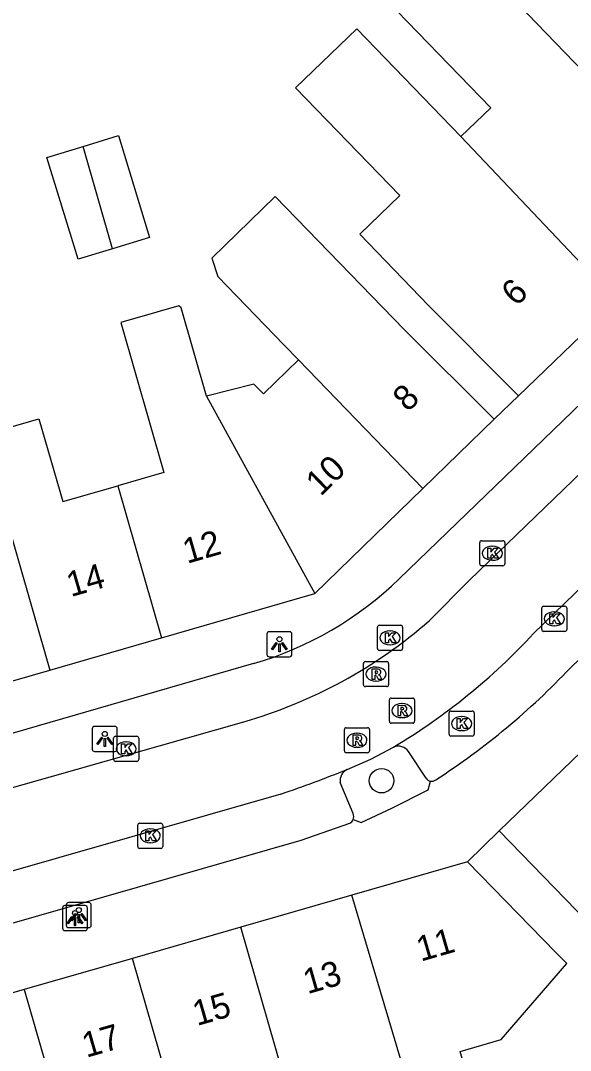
# Model space of a CAD drawing. Extents: x 159718 to 160783, y 383290 to 384030.
# Drawn here: x 160351.34 to 160373.24, y 383596.25 to 383637.31 of the extents above; entities that cross this region are included whole.
import ezdxf

# ---------------------------------------------------------------- set-up
doc = ezdxf.new("R2010")
doc.units = 0
for name, color, linetype in [('IMGEO_Boom', 7, 'Continuous'), ('IMGEO_Kolk', 7, 'Continuous'), ('IMGEO_Lichtpunt', 7, 'Continuous'), ('IMGEO_Pand', 7, 'Continuous'), ('IMGEO_Pand_nummerreeks', 7, 'Continuous'), ('IMGEO_Parkeervlak_open', 7, 'Continuous'), ('IMGEO_Rijbaan_lokaal_open', 7, 'Continuous'), ('IMGEO_Rioolput', 7, 'Continuous'), ('IMGEO_Voetpad_open', 7, 'Continuous')]:
    doc.layers.add(name, color=color, linetype=linetype)

msp = doc.modelspace()

# ---------------------------------------------------------------- linework, layer by layer
at = {"layer": 'IMGEO_Boom'}
msp.add_circle((160365.72, 383607.004), 0.489, dxfattribs=at)
at = {"layer": 'IMGEO_Kolk'}
for p, q in [((160369.631, 383615.647), (160369.631, 383616.499)), ((160369.706, 383616.573), (160370.558, 383616.573)), ((160370.119, 383616.353), (160370.144, 383616.353)), ((160370.632, 383616.499), (160370.632, 383615.647)), ((160370.142, 383615.793), (160370.117, 383615.793)), ((160370.558, 383615.573), (160369.706, 383615.573)), ((160372.1, 383613.031), (160372.1, 383613.883)), ((160372.175, 383613.957), (160373.027, 383613.957)), ((160373.101, 383613.883), (160373.101, 383613.031)), ((160372.588, 383613.737), (160372.613, 383613.737)), ((160365.558, 383612.273), (160365.558, 383613.125)), ((160365.633, 383613.199), (160366.485, 383613.199)), ((160366.046, 383612.979), (160366.071, 383612.979)), ((160366.559, 383613.125), (160366.559, 383612.273)), ((160373.027, 383612.957), (160372.175, 383612.957)), ((160372.611, 383613.177), (160372.586, 383613.177)), ((160366.485, 383612.199), (160365.633, 383612.199)), ((160366.069, 383612.419), (160366.044, 383612.419)), ((160368.409, 383608.855), (160368.409, 383609.707)), ((160368.484, 383609.781), (160369.336, 383609.781)), ((160369.41, 383609.707), (160369.41, 383608.855)), ((160368.897, 383609.561), (160368.922, 383609.561)), ((160368.92, 383609.001), (160368.895, 383609.001)), ((160355.045, 383607.847), (160355.045, 383608.699)), ((160355.12, 383608.773), (160355.972, 383608.773)), ((160355.533, 383608.553), (160355.558, 383608.553)), ((160356.046, 383608.699), (160356.046, 383607.847)), ((160369.336, 383608.781), (160368.484, 383608.781)), ((160355.556, 383607.993), (160355.531, 383607.993)), ((160355.972, 383607.773), (160355.12, 383607.773)), ((160356.006, 383604.378), (160356.006, 383605.23)), ((160356.081, 383605.304), (160356.933, 383605.304)), ((160357.007, 383605.23), (160357.007, 383604.378)), ((160356.494, 383605.084), (160356.519, 383605.084)), ((160356.933, 383604.304), (160356.081, 383604.304)), ((160356.517, 383604.524), (160356.492, 383604.524))]:
    msp.add_line(p, q, dxfattribs=at)
for points in [[(160369.631, 383615.647), (160369.631, 383616.499)], [(160369.706, 383616.573), (160370.558, 383616.573)], [(160369.952, 383616.273), (160370.075, 383616.273), (160370.075, 383616.122), (160370.205, 383616.273), (160370.369, 383616.273), (160370.223, 383616.122), (160370.376, 383615.873), (160370.224, 383615.873), (160370.139, 383616.037), (160370.075, 383615.97), (160370.075, 383615.873), (160369.952, 383615.873), (160369.952, 383616.273)], [(160370.632, 383616.499), (160370.632, 383615.647)], [(160370.558, 383615.573), (160369.706, 383615.573)], [(160372.1, 383613.031), (160372.1, 383613.883)], [(160372.175, 383613.957), (160373.027, 383613.957)], [(160373.101, 383613.883), (160373.101, 383613.031)], [(160372.421, 383613.657), (160372.544, 383613.657), (160372.544, 383613.506), (160372.674, 383613.657), (160372.838, 383613.657), (160372.692, 383613.506), (160372.845, 383613.257), (160372.693, 383613.257), (160372.608, 383613.421), (160372.544, 383613.354), (160372.544, 383613.257), (160372.421, 383613.257), (160372.421, 383613.657)], [(160365.558, 383612.273), (160365.558, 383613.125)], [(160365.633, 383613.199), (160366.485, 383613.199)], [(160366.559, 383613.125), (160366.559, 383612.273)], [(160373.027, 383612.957), (160372.175, 383612.957)], [(160365.879, 383612.899), (160366.002, 383612.899), (160366.002, 383612.748), (160366.132, 383612.899), (160366.296, 383612.899), (160366.15, 383612.748), (160366.303, 383612.499), (160366.151, 383612.499), (160366.066, 383612.663), (160366.002, 383612.596), (160366.002, 383612.499), (160365.879, 383612.499), (160365.879, 383612.899)], [(160366.485, 383612.199), (160365.633, 383612.199)], [(160368.409, 383608.855), (160368.409, 383609.707)], [(160368.484, 383609.781), (160369.336, 383609.781)], [(160369.41, 383609.707), (160369.41, 383608.855)], [(160368.73, 383609.481), (160368.853, 383609.481), (160368.853, 383609.33), (160368.983, 383609.481), (160369.147, 383609.481), (160369.001, 383609.33), (160369.154, 383609.081), (160369.002, 383609.081), (160368.917, 383609.245), (160368.853, 383609.178), (160368.853, 383609.081), (160368.73, 383609.081), (160368.73, 383609.481)], [(160355.045, 383607.847), (160355.045, 383608.699)], [(160355.12, 383608.773), (160355.972, 383608.773)], [(160355.366, 383608.473), (160355.489, 383608.473), (160355.489, 383608.322), (160355.619, 383608.473), (160355.783, 383608.473), (160355.637, 383608.322), (160355.79, 383608.073), (160355.638, 383608.073), (160355.553, 383608.237), (160355.489, 383608.17), (160355.489, 383608.073), (160355.366, 383608.073), (160355.366, 383608.473)], [(160356.046, 383608.699), (160356.046, 383607.847)], [(160369.336, 383608.781), (160368.484, 383608.781)], [(160355.972, 383607.773), (160355.12, 383607.773)], [(160356.006, 383604.378), (160356.006, 383605.23)], [(160356.081, 383605.304), (160356.933, 383605.304)], [(160357.007, 383605.23), (160357.007, 383604.378)], [(160356.327, 383605.004), (160356.45, 383605.004), (160356.45, 383604.853), (160356.58, 383605.004), (160356.744, 383605.004), (160356.598, 383604.853), (160356.751, 383604.604), (160356.599, 383604.604), (160356.514, 383604.768), (160356.45, 383604.701), (160356.45, 383604.604), (160356.327, 383604.604), (160356.327, 383605.004)], [(160356.933, 383604.304), (160356.081, 383604.304)]]:
    msp.add_lwpolyline(points, dxfattribs=at)
for centre, start, end in [((160369.708, 383616.497), 91.552, 178.448), ((160369.708, 383616.497), 91.552, 178.448), ((160370.556, 383616.497), 1.552, 88.448), ((160370.556, 383616.497), 1.552, 88.448), ((160369.708, 383615.649), 181.552, 268.448), ((160369.708, 383615.649), 181.552, 268.448), ((160370.556, 383615.649), 271.552, 358.448), ((160370.556, 383615.649), 271.552, 358.448), ((160372.177, 383613.881), 91.552, 178.448), ((160372.177, 383613.881), 91.552, 178.448), ((160373.025, 383613.881), 1.552, 88.448), ((160373.025, 383613.881), 1.552, 88.448), ((160365.635, 383613.123), 91.552, 178.448), ((160365.635, 383613.123), 91.552, 178.448), ((160366.483, 383613.123), 1.552, 88.448), ((160366.483, 383613.123), 1.552, 88.448), ((160372.177, 383613.033), 181.552, 268.448), ((160372.177, 383613.033), 181.552, 268.448), ((160373.025, 383613.033), 271.552, 358.448), ((160373.025, 383613.033), 271.552, 358.448), ((160365.635, 383612.275), 181.552, 268.448), ((160365.635, 383612.275), 181.552, 268.448), ((160366.483, 383612.275), 271.552, 358.448), ((160366.483, 383612.275), 271.552, 358.448), ((160368.486, 383609.705), 91.552, 178.448), ((160368.486, 383609.705), 91.552, 178.448), ((160369.334, 383609.705), 1.552, 88.448), ((160369.334, 383609.705), 1.552, 88.448), ((160368.486, 383608.857), 181.552, 268.448), ((160368.486, 383608.857), 181.552, 268.448), ((160369.334, 383608.857), 271.552, 358.448), ((160369.334, 383608.857), 271.552, 358.448), ((160355.122, 383608.697), 91.552, 178.448), ((160355.122, 383608.697), 91.552, 178.448), ((160355.97, 383608.697), 1.552, 88.448), ((160355.97, 383608.697), 1.552, 88.448), ((160355.122, 383607.849), 181.552, 268.448), ((160355.122, 383607.849), 181.552, 268.448), ((160355.97, 383607.849), 271.552, 358.448), ((160355.97, 383607.849), 271.552, 358.448), ((160356.083, 383605.228), 91.552, 178.448), ((160356.083, 383605.228), 91.552, 178.448), ((160356.931, 383605.228), 1.552, 88.448), ((160356.931, 383605.228), 1.552, 88.448), ((160356.083, 383604.38), 181.552, 268.448), ((160356.083, 383604.38), 181.552, 268.448), ((160356.931, 383604.38), 271.552, 358.448), ((160356.931, 383604.38), 271.552, 358.448)]:
    msp.add_arc(centre, 0.0765, start, end, dxfattribs=at)
for centre, major_axis, ratio, start_param, end_param in [((160370.118, 383616.073), (-0.387, 0.002), 0.722429, 4.712389, 7.853982), ((160370.143, 383616.073), (-0.39, 0.002), 0.717154, 1.570796, 4.712389), ((160372.587, 383613.457), (-0.387, 0.002), 0.722429, 4.712389, 7.853982), ((160372.612, 383613.457), (-0.39, 0.002), 0.717154, 1.570796, 4.712389), ((160366.045, 383612.699), (-0.387, 0.002), 0.722429, 4.712389, 7.853982), ((160366.07, 383612.699), (-0.39, 0.002), 0.717154, 1.570796, 4.712389), ((160368.896, 383609.281), (-0.387, 0.002), 0.722429, 4.712389, 7.853982), ((160368.921, 383609.281), (-0.39, 0.002), 0.717154, 1.570796, 4.712389), ((160355.532, 383608.273), (-0.387, 0.002), 0.722429, 4.712389, 7.853982), ((160355.557, 383608.273), (-0.39, 0.002), 0.717154, 1.570796, 4.712389), ((160356.493, 383604.804), (-0.387, 0.002), 0.722429, 4.712389, 7.853982), ((160356.518, 383604.804), (-0.39, 0.002), 0.717154, 1.570796, 4.712389)]:
    msp.add_ellipse(centre, major_axis=major_axis, ratio=ratio, start_param=start_param, end_param=end_param, dxfattribs=at)
at = {"layer": 'IMGEO_Lichtpunt'}
for p, q in [((160362.056, 383612.941), (160361.248, 383612.941)), ((160362.056, 383612.941), (160361.248, 383612.941)), ((160361.154, 383612.846), (160361.154, 383612.039)), ((160361.154, 383612.846), (160361.154, 383612.039)), ((160362.15, 383612.039), (160362.15, 383612.846)), ((160362.15, 383612.039), (160362.15, 383612.846)), ((160361.248, 383611.945), (160362.056, 383611.945)), ((160361.248, 383611.945), (160362.056, 383611.945)), ((160354.198, 383609.071), (160354.198, 383608.264)), ((160354.198, 383609.071), (160354.198, 383608.264)), ((160355.1, 383609.166), (160354.292, 383609.166)), ((160355.1, 383609.166), (160354.292, 383609.166)), ((160355.194, 383608.264), (160355.194, 383609.071)), ((160355.194, 383608.264), (160355.194, 383609.071)), ((160354.292, 383608.17), (160355.1, 383608.17)), ((160354.292, 383608.17), (160355.1, 383608.17)), ((160353.011, 383601.928), (160353.011, 383601.121)), ((160353.011, 383601.928), (160353.011, 383601.121)), ((160353.913, 383602.023), (160353.105, 383602.023)), ((160353.913, 383602.023), (160353.105, 383602.023)), ((160353.16, 383602.047), (160353.16, 383601.24)), ((160353.16, 383602.047), (160353.16, 383601.24)), ((160354.062, 383602.142), (160353.254, 383602.142)), ((160354.062, 383602.142), (160353.254, 383602.142)), ((160354.007, 383601.121), (160354.007, 383601.928)), ((160354.007, 383601.121), (160354.007, 383601.928)), ((160354.156, 383601.24), (160354.156, 383602.047)), ((160354.156, 383601.24), (160354.156, 383602.047)), ((160353.105, 383601.027), (160353.913, 383601.027)), ((160353.105, 383601.027), (160353.913, 383601.027)), ((160353.254, 383601.146), (160354.062, 383601.146)), ((160353.254, 383601.146), (160354.062, 383601.146))]:
    msp.add_line(p, q, dxfattribs=at)
for points in [[(160361.528, 383612.51), (160361.567, 383612.482), (160361.379, 383612.22), (160361.341, 383612.247), (160361.528, 383612.51)], [(160361.74, 383612.482), (160361.778, 383612.509), (160361.965, 383612.247), (160361.926, 383612.219), (160361.74, 383612.482)], [(160361.63, 383612.462), (160361.677, 383612.462), (160361.677, 383612.14), (160361.63, 383612.14), (160361.63, 383612.462)], [(160354.572, 383608.735), (160354.611, 383608.707), (160354.423, 383608.445), (160354.385, 383608.472), (160354.572, 383608.735)], [(160354.674, 383608.687), (160354.721, 383608.687), (160354.721, 383608.365), (160354.674, 383608.365), (160354.674, 383608.687)], [(160354.784, 383608.707), (160354.822, 383608.734), (160355.009, 383608.472), (160354.97, 383608.444), (160354.784, 383608.707)], [(160353.385, 383601.592), (160353.424, 383601.564), (160353.236, 383601.302), (160353.198, 383601.329), (160353.385, 383601.592)], [(160353.534, 383601.711), (160353.573, 383601.683), (160353.385, 383601.421), (160353.347, 383601.448), (160353.534, 383601.711)], [(160353.487, 383601.544), (160353.534, 383601.544), (160353.534, 383601.222), (160353.487, 383601.222), (160353.487, 383601.544)], [(160353.597, 383601.564), (160353.635, 383601.591), (160353.822, 383601.329), (160353.783, 383601.301), (160353.597, 383601.564)], [(160353.636, 383601.663), (160353.683, 383601.663), (160353.683, 383601.341), (160353.636, 383601.341), (160353.636, 383601.663)], [(160353.746, 383601.683), (160353.784, 383601.71), (160353.971, 383601.448), (160353.932, 383601.42), (160353.746, 383601.683)]]:
    msp.add_lwpolyline(points, dxfattribs=at)
for centre in [(160361.653, 383612.644), (160354.697, 383608.869), (160353.659, 383601.845), (160353.51, 383601.726)]:
    msp.add_circle(centre, 0.0994, dxfattribs=at)
for centre, start, end in [((160361.248, 383612.846), 90, 180), ((160361.248, 383612.846), 90, 180), ((160362.056, 383612.846), 0, 90), ((160362.056, 383612.846), 0, 90), ((160361.248, 383612.039), 180, 270), ((160361.248, 383612.039), 180, 270), ((160362.056, 383612.039), 270, 0), ((160362.056, 383612.039), 270, 360), ((160354.292, 383609.071), 90, 180), ((160354.292, 383609.071), 90, 180), ((160355.1, 383609.071), 0, 90), ((160355.1, 383609.071), 0, 90), ((160354.292, 383608.264), 180, 270), ((160354.292, 383608.264), 180, 270), ((160355.1, 383608.264), 270, 0), ((160355.1, 383608.264), 270, 360), ((160353.105, 383601.928), 90, 180), ((160353.105, 383601.928), 90, 180), ((160353.254, 383602.047), 90, 180), ((160353.254, 383602.047), 90, 180), ((160353.913, 383601.928), 0, 90), ((160353.913, 383601.928), 0, 90), ((160354.062, 383602.047), 0, 90), ((160354.062, 383602.047), 0, 90), ((160353.105, 383601.121), 180, 270), ((160353.105, 383601.121), 180, 270), ((160353.254, 383601.24), 180, 270), ((160353.254, 383601.24), 180, 270), ((160353.913, 383601.121), 270, 0), ((160353.913, 383601.121), 270, 360), ((160354.062, 383601.24), 270, 0), ((160354.062, 383601.24), 270, 360)]:
    msp.add_arc(centre, 0.0946, start, end, dxfattribs=at)
at = {"layer": 'IMGEO_Pand'}
for points in [[(160368.556, 383640.677), (160365.921, 383638.132), (160370.072, 383633.834), (160368.883, 383632.685)], [(160368.556, 383640.677), (160378.972, 383629.872)], [(160368.883, 383632.685), (160364.731, 383636.984), (160362.294, 383634.63), (160366.444, 383630.333), (160364.851, 383628.794), (160367.592, 383625.955), (160371.175, 383622.352)], [(160353.829, 383632.296), (160355.236, 383632.726), (160356.476, 383628.666), (160355.004, 383628.216)], [(160375.089, 383626.127), (160368.883, 383632.685)], [(160355.004, 383628.216), (160353.634, 383627.798), (160352.393, 383631.857), (160353.829, 383632.296)], [(160355.004, 383628.216), (160353.829, 383632.296)], [(160370.209, 383621.424), (160366.626, 383624.994), (160361.484, 383630.302), (160358.966, 383627.839), (160359.198, 383627.111), (160361.834, 383624.383), (160362.417, 383623.779)], [(160371.175, 383622.352), (160375.089, 383626.127)], [(160358.751, 383622.33), (160357.738, 383625.858), (160357.639, 383625.939), (160356.769, 383625.69), (160355.33, 383625.277), (160357.049, 383619.286), (160355.215, 383618.759)], [(160362.417, 383623.779), (160361.012, 383622.422), (160360.637, 383622.81), (160358.751, 383622.33)], [(160367.367, 383618.658), (160362.417, 383623.779)], [(160358.751, 383622.33), (160363.06, 383614.464)], [(160349.809, 383620.783), (160352.074, 383621.433), (160353.022, 383618.13), (160355.215, 383618.759)], [(160367.367, 383618.658), (160370.209, 383621.424)], [(160349.809, 383620.783), (160352.5, 383611.416)], [(160355.215, 383618.759), (160356.954, 383612.702)], [(160363.06, 383614.464), (160367.367, 383618.658)], [(160356.954, 383612.702), (160363.06, 383614.464)], [(160352.5, 383611.416), (160356.954, 383612.702)], [(160348.161, 383610.163), (160352.5, 383611.416)], [(160374.378, 383608.83), (160370.406, 383605.011)], [(160370.406, 383605.011), (160373.926, 383601.377), (160376.63, 383598.596), (160378.318, 383600.238), (160382.49, 383595.911), (160384.759, 383598.117), (160380.575, 383602.456)], [(160369.15, 383603.77), (160364.538, 383602.439)], [(160366.819, 383594.755), (160369.079, 383595.406), (160368.848, 383596.209), (160370.483, 383596.679), (160373.097, 383599.718), (160372.66, 383600.16), (160369.15, 383603.77)], [(160364.538, 383602.439), (160360.113, 383601.162)], [(160366.819, 383594.755), (160364.538, 383602.439)], [(160360.113, 383601.162), (160355.8, 383599.916)], [(160362.088, 383594.298), (160362.041, 383594.461), (160360.113, 383601.162)], [(160355.8, 383599.916), (160351.488, 383598.672)], [(160358.514, 383590.485), (160358.486, 383590.583), (160355.8, 383599.916)], [(160351.488, 383598.672), (160347.175, 383597.427)], [(160351.488, 383598.672), (160353.409, 383591.999), (160353.475, 383591.769)]]:
    msp.add_lwpolyline(points, dxfattribs=at)
at = {"layer": 'IMGEO_Parkeervlak_open'}
for points in [[(160395.199, 383642.869), (160366.42, 383615.055)], [(160370.209, 383621.424), (160371.175, 383622.352)], [(160360.615, 383611.67), (160327.739, 383602.146), (160280.384, 383588.556), (160278.661, 383588.057)], [(160367.492, 383607.109), (160366.792, 383608.166)], [(160364.585, 383605.693), (160364.07, 383606.932)]]:
    msp.add_lwpolyline(points, dxfattribs=at)
for centre, radius, start, end in [((160356.733, 383624.998), 13.882, 286.2403, 314.2542), ((160366.388, 383607.892), 0.488, 34.1704, 113.3313), ((160364.598, 383606.986), 0.531, 118.3408, 185.8343), ((160367.715, 383607.244), 0.261, 211.1472, 258.9132), ((160364.304, 383605.572), 0.306, 337.1605, 23.317)]:
    msp.add_arc(centre, radius, start, end, dxfattribs=at)
at = {"layer": 'IMGEO_Rijbaan_lokaal_open'}
for points in [[(160367.629, 383613.386), (160369.23, 383615.003), (160383.469, 383628.761)], [(160371.779, 383612.873), (160378.795, 383619.674)], [(160319.597, 383597.777), (160328.281, 383600.276), (160360.238, 383609.357)], [(160364.346, 383607.453), (160365.289, 383607.856), (160366.195, 383608.34)], [(160361.709, 383606.473), (160346.901, 383602.229)]]:
    msp.add_lwpolyline(points, dxfattribs=at)
for centre, radius, start, end in [((160354.879, 383627.982), 19.381, 286.0529, 311.1387), ((160353.223, 383630.026), 25.269, 300.8874, 317.2508), ((160348.255, 383646.712), 42.429, 288.487, 292.2866)]:
    msp.add_arc(centre, radius, start, end, dxfattribs=at)
at = {"layer": 'IMGEO_Rioolput'}
for p, q in [((160365.075, 383611.754), (160365.927, 383611.754)), ((160365, 383610.828), (160365, 383611.68)), ((160365.488, 383611.534), (160365.513, 383611.534)), ((160366.001, 383611.68), (160366.001, 383610.828)), ((160365.511, 383610.974), (160365.486, 383610.974)), ((160365.927, 383610.754), (160365.075, 383610.754)), ((160366.034, 383609.371), (160366.034, 383610.223)), ((160366.109, 383610.297), (160366.961, 383610.297)), ((160366.522, 383610.077), (160366.547, 383610.077)), ((160367.035, 383610.223), (160367.035, 383609.371)), ((160366.961, 383609.297), (160366.109, 383609.297)), ((160366.545, 383609.517), (160366.52, 383609.517)), ((160364.239, 383608.19), (160364.239, 383609.042)), ((160364.314, 383609.116), (160365.166, 383609.116)), ((160364.727, 383608.896), (160364.752, 383608.896)), ((160365.24, 383609.042), (160365.24, 383608.19)), ((160365.166, 383608.116), (160364.314, 383608.116)), ((160364.75, 383608.336), (160364.725, 383608.336))]:
    msp.add_line(p, q, dxfattribs=at)
for points in [[(160365.075, 383611.754), (160365.927, 383611.754)], [(160365, 383610.828), (160365, 383611.68)], [(160365.589, 383611.452), (160365.337, 383611.454), (160365.337, 383611.054)], [(160365.515, 383611.373), (160365.461, 383611.373), (160365.461, 383611.292)], [(160365.461, 383611.292), (160365.513, 383611.292)], [(160366.001, 383611.68), (160366.001, 383610.828)], [(160365.337, 383611.054), (160365.461, 383611.054), (160365.461, 383611.216), (160365.472, 383611.216)], [(160365.519, 383611.187), (160365.59, 383611.054), (160365.73, 383611.054), (160365.665, 383611.18)], [(160365.927, 383610.754), (160365.075, 383610.754)], [(160366.034, 383609.371), (160366.034, 383610.223)], [(160366.109, 383610.297), (160366.961, 383610.297)], [(160367.035, 383610.223), (160367.035, 383609.371)], [(160366.623, 383609.995), (160366.371, 383609.997), (160366.371, 383609.597)], [(160366.371, 383609.597), (160366.495, 383609.597), (160366.495, 383609.759), (160366.506, 383609.759)], [(160366.549, 383609.916), (160366.495, 383609.916), (160366.495, 383609.835)], [(160366.495, 383609.835), (160366.547, 383609.835)], [(160366.553, 383609.73), (160366.624, 383609.597), (160366.764, 383609.597), (160366.699, 383609.723)], [(160366.961, 383609.297), (160366.109, 383609.297)], [(160364.239, 383608.19), (160364.239, 383609.042)], [(160364.314, 383609.116), (160365.166, 383609.116)], [(160364.828, 383608.814), (160364.576, 383608.816), (160364.576, 383608.416)], [(160365.24, 383609.042), (160365.24, 383608.19)], [(160364.576, 383608.416), (160364.7, 383608.416), (160364.7, 383608.578), (160364.711, 383608.578)], [(160364.754, 383608.735), (160364.7, 383608.735), (160364.7, 383608.654)], [(160364.7, 383608.654), (160364.752, 383608.654)], [(160364.758, 383608.549), (160364.829, 383608.416), (160364.969, 383608.416), (160364.904, 383608.542)], [(160365.166, 383608.116), (160364.314, 383608.116)]]:
    msp.add_lwpolyline(points, dxfattribs=at)
for centre, radius, start, end in [((160365.077, 383611.678), 0.0765, 91.552, 178.448), ((160365.077, 383611.678), 0.0765, 91.552, 178.448), ((160365.925, 383611.678), 0.0765, 1.552, 88.448), ((160365.925, 383611.678), 0.0765, 1.552, 88.448), ((160365.497, 383611.481), 0.19, 274.7715, 282.9687), ((160365.521, 383611.277), 0.0964, 77.0061, 93.1865), ((160365.535, 383611.334), 0.0378, 276.6634, 79.6772), ((160365.588, 383611.342), 0.109, 350.3612, 89.416), ((160365.586, 383611.342), 0.112, 277.5842, 350.9817), ((160365.471, 383611.163), 0.0533, 26.0293, 88.6989), ((160365.57, 383611.127), 0.108, 29.5134, 73.7905), ((160365.077, 383610.83), 0.0765, 181.552, 268.448), ((160365.077, 383610.83), 0.0765, 181.552, 268.448), ((160365.925, 383610.83), 0.0765, 271.552, 358.448), ((160365.925, 383610.83), 0.0765, 271.552, 358.448), ((160366.111, 383610.221), 0.0765, 91.552, 178.448), ((160366.111, 383610.221), 0.0765, 91.552, 178.448), ((160366.959, 383610.221), 0.0765, 1.552, 88.448), ((160366.959, 383610.221), 0.0765, 1.552, 88.448), ((160366.505, 383609.706), 0.0533, 26.0293, 88.6989), ((160366.531, 383610.024), 0.19, 274.7715, 282.9687), ((160366.555, 383609.82), 0.0964, 77.0061, 93.1865), ((160366.569, 383609.877), 0.0378, 276.6634, 79.6772), ((160366.622, 383609.885), 0.109, 350.3612, 89.416), ((160366.62, 383609.885), 0.112, 277.5842, 350.9817), ((160366.604, 383609.67), 0.108, 29.5134, 73.7905), ((160366.111, 383609.373), 0.0765, 181.552, 268.448), ((160366.111, 383609.373), 0.0765, 181.552, 268.448), ((160366.959, 383609.373), 0.0765, 271.552, 358.448), ((160366.959, 383609.373), 0.0765, 271.552, 358.448), ((160364.316, 383609.04), 0.0765, 91.552, 178.448), ((160364.316, 383609.04), 0.0765, 91.552, 178.448), ((160364.827, 383608.704), 0.109, 350.3612, 89.416), ((160365.164, 383609.04), 0.0765, 1.552, 88.448), ((160365.164, 383609.04), 0.0765, 1.552, 88.448), ((160364.71, 383608.525), 0.0533, 26.0293, 88.6989), ((160364.736, 383608.843), 0.19, 274.7715, 282.9687), ((160364.76, 383608.639), 0.0964, 77.0061, 93.1865), ((160364.774, 383608.696), 0.0378, 276.6634, 79.6772), ((160364.825, 383608.704), 0.112, 277.5842, 350.9817), ((160364.809, 383608.489), 0.108, 29.5134, 73.7905), ((160364.316, 383608.192), 0.0765, 181.552, 268.448), ((160364.316, 383608.192), 0.0765, 181.552, 268.448), ((160365.164, 383608.192), 0.0765, 271.552, 358.448), ((160365.164, 383608.192), 0.0765, 271.552, 358.448)]:
    msp.add_arc(centre, radius, start, end, dxfattribs=at)
for centre, major_axis, ratio, start_param, end_param in [((160365.487, 383611.254), (-0.387, 0.002), 0.722429, 4.712389, 7.853982), ((160365.512, 383611.254), (-0.39, 0.002), 0.717154, 1.570796, 4.712389), ((160366.521, 383609.797), (-0.387, 0.002), 0.722429, 4.712389, 7.853982), ((160366.546, 383609.797), (-0.39, 0.002), 0.717154, 1.570796, 4.712389), ((160364.726, 383608.616), (-0.387, 0.002), 0.722429, 4.712389, 7.853982), ((160364.751, 383608.616), (-0.39, 0.002), 0.717154, 1.570796, 4.712389)]:
    msp.add_ellipse(centre, major_axis=major_axis, ratio=ratio, start_param=start_param, end_param=end_param, dxfattribs=at)
at = {"layer": 'IMGEO_Voetpad_open'}
for points in [[(160373.243, 383611.507), (160379.713, 383617.753)], [(160364.586, 383605.453), (160364.902, 383605.341), (160366.135, 383605.905), (160367.577, 383606.638), (160367.665, 383606.988)], [(160348.125, 383600.497), (160362.518, 383604.626), (160364.459, 383605.305)], [(160370.406, 383605.011), (160369.15, 383603.77)]]:
    msp.add_lwpolyline(points, dxfattribs=at)
for centre, radius, start, end in [((160352.333, 383631.164), 28.699, 302.8085, 316.769), ((160367.716, 383607.246), 0.263, 258.8671, 309.4527), ((160364.292, 383605.577), 0.32, 301.6016, 337.1321)]:
    msp.add_arc(centre, radius, start, end, dxfattribs=at)

# ---------------------------------------------------------------- texts
at = {"layer": 'IMGEO_Pand_nummerreeks'}
for s, rotation, p in [('6', 44.0089, (160371.086, 383625.882)), ('8', 44.0662, (160366.762, 383621.674)), ('10', 44.0662, (160363.294, 383618.317)), ('12', 16.0199, (160357.972, 383615.65)), ('14', 16.0142, (160353.343, 383614.322)), ('11', 16.06, (160367.283, 383599.786)), ('13', 16.06, (160362.77, 383598.488)), ('15', 16.06, (160358.366, 383597.22)), ('17', 16.06, (160353.962, 383595.953))]:
    msp.add_text(s, height=1, rotation=rotation, dxfattribs=at).set_placement(p)

doc.saveas('drawing.dxf')
